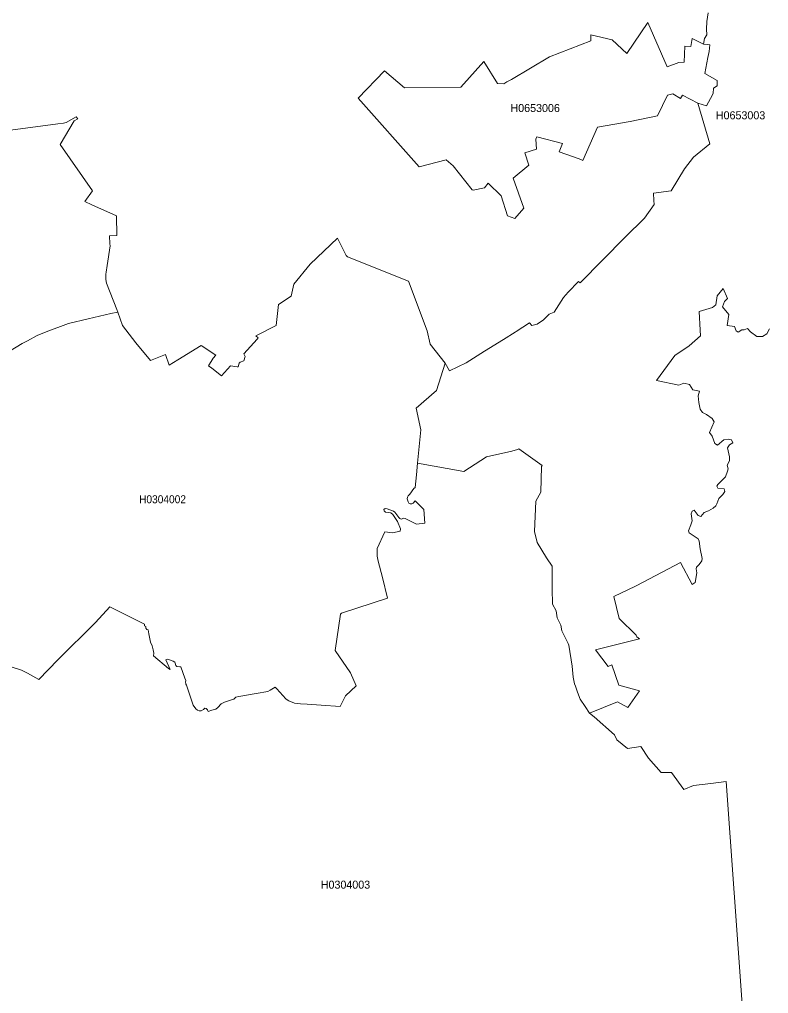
# Model space of a CAD drawing. Extents: x 369010 to 739155, y 6377141 to 6616555.
# Drawn here: x 545403 to 554762, y 6569293 to 6581459 of the extents above; entities that cross this region are included whole.
import ezdxf
from ezdxf.enums import TextEntityAlignment as Align

# ---------------------------------------------------------------- set-up
doc = ezdxf.new("R2010")
doc.units = 0
doc.header["$LTSCALE"] = 40
doc.layers.add('1', color=7, linetype='Continuous', lineweight=13)
doc.layers.add('2', color=7, linetype='Continuous')

msp = doc.modelspace()

# ---------------------------------------------------------------- linework, layer by layer
at = {"layer": '1'}
for points in [[(552624.97, 6580115.75), (552440.77, 6579697.36), (552394.26, 6579718.05), (552145.68, 6579805.1), (552187.71, 6579907.88), (551865.64, 6579993.78), (551855.05, 6579964.81), (551864.32, 6579838.2), (551718.18, 6579794.67), (551767.83, 6579638.11), (551569.06, 6579477.24), (551704.61, 6579100.38), (551591.73, 6578973.28), (551501.37, 6579007.21), (551420.11, 6579256.95), (551259.24, 6579413.85), (551214.88, 6579355.43), (551072.38, 6579328.45), (551057.98, 6579331.1), (550821.97, 6579631.16), (550733.76, 6579704.97), (550395.14, 6579616.92), (549633.66, 6580477.21), (549963.17, 6580816.66), (550211.26, 6580606.8), (550918.96, 6580614.42), (551203.96, 6580935), (551374.76, 6580660.43), (551454.7, 6580653.97), (551493.59, 6580679.96), (551534.63, 6580699.32), (551552.18, 6580707.1), (552025.35, 6580993.59), (552540.24, 6581192.02), (552540.24, 6581268.32), (552806.7, 6581204.77), (552991.9, 6581035.46), (553253.72, 6581420.75), (553493.21, 6580865.98), (553642.16, 6580921.09), (553705.55, 6580925.4), (553714.49, 6581124.33), (553791.28, 6581120.03), (553809.32, 6581221.65), (553947.19, 6581151.97), (553959.93, 6581222.64), (553992.53, 6581267.99), (553985.42, 6581338.83), (553991.38, 6581434.49), (554006.44, 6581542.4)], [(554006.44, 6581542.4), (553991.38, 6581434.49), (553985.42, 6581338.83), (553992.53, 6581267.99), (553959.93, 6581222.64), (553947.19, 6581151.97), (554004.12, 6581147.17), (554029.61, 6581143.2), (554020.34, 6581059.62), (554002.96, 6580981.83), (553965.72, 6580782.07), (554120.47, 6580696.34), (554118.98, 6580628.48), (554075.45, 6580600.68), (554071.65, 6580533.48), (554034.74, 6580471.59), (553984.92, 6580380.06), (553877.51, 6580414.98), (554026.96, 6579905.89), (553825.04, 6579737.58), (553713.66, 6579594.08), (553544.52, 6579317.53), (553324.56, 6579287.9), (553327.21, 6579198.2), (553333, 6579148.38), (553211.36, 6578977.42), (552969.22, 6578741.9), (552407.01, 6578167.6), (552386.48, 6578186.97), (552256.4, 6578054.73), (552199.3, 6577984.56), (552082.45, 6577804.65), (552021.05, 6577777.35), (551950.22, 6577706.51), (551869.95, 6577651.4), (551803.08, 6577636.34), (551773.13, 6577670.43), (551609.11, 6577563.68), (551597.2, 6577554.41), (551452.21, 6577460.57), (551210.91, 6577315.76), (550983.18, 6577170.77), (550776.79, 6577071.14), (550719.53, 6577167.3), (550614.43, 6576825.7), (550357.07, 6576603.43), (550416.65, 6576332.33), (550375.61, 6575915.59), (550953.72, 6575814.47), (551238.55, 6575994.87), (551554.16, 6576067.19), (551627.15, 6576088.05), (551640.39, 6576095.83)], [(545099.18, 6580053.36), (545881.35, 6580153.82), (545952.35, 6580164.41), (545984.46, 6580171.03), (546109.91, 6580241.54), (546132.09, 6580218.2), (546085.58, 6580193.87), (545909.32, 6579897.95), (546314.8, 6579318.02), (546219.47, 6579184.3), (546305.87, 6579144.41), (546616.68, 6579005.55), (546620.99, 6578759.78), (546529.46, 6578755.81), (546532.61, 6578658.65), (546534.26, 6578631.02), (546498.68, 6578384.58), (546486.27, 6578301.33), (546481.8, 6578275.84), (546481.8, 6578213.12), (546488.91, 6578166.94), (546617.51, 6577837.92), (546630.09, 6577802.17), (546688.18, 6577638.16), (546856.33, 6577421.35), (547041.53, 6577199.41), (547228.22, 6577272.72), (547274.23, 6577140.82), (547382.97, 6577207.02), (547674.75, 6577388.74), (547856.97, 6577266.1), (547821.88, 6577230.36), (547764.95, 6577132.54), (547804.17, 6577104.41), (547927.81, 6577007.75), (548038.53, 6577133.7), (548124.59, 6577119.3), (548136.84, 6577118.81), (548146.77, 6577164.65), (548159.51, 6577177.23), (548207.51, 6577196.59), (548222.4, 6577250.71), (548206.68, 6577281.66), (548371.69, 6577464.38), (548385.42, 6577483.74), (548355.63, 6577506.91), (548610.51, 6577637.83), (548637.16, 6577900.32), (548797.69, 6578004.58), (548831.13, 6578151.88), (549036.19, 6578401.13), (549374.64, 6578728.17), (549485.2, 6578509.2), (549499.6, 6578495.96), (550263.89, 6578190.61), (550496.26, 6577568.98), (550534.66, 6577401.65), (550719.53, 6577167.3), (550776.79, 6577071.14), (550983.18, 6577170.77), (551210.91, 6577315.76), (551452.21, 6577460.57), (551597.2, 6577554.41), (551609.11, 6577563.68), (551773.13, 6577670.43), (551803.08, 6577636.34), (551869.95, 6577651.4), (551950.22, 6577706.51), (552021.05, 6577777.35), (552082.45, 6577804.65), (552199.3, 6577984.56), (552256.4, 6578054.73), (552386.48, 6578186.97), (552407.01, 6578167.6), (552969.22, 6578741.9), (553211.36, 6578977.42), (553333, 6579148.38), (553327.21, 6579198.2), (553324.56, 6579287.9), (553544.52, 6579317.53), (553713.66, 6579594.08), (553825.04, 6579737.58), (554026.96, 6579905.89), (553877.51, 6580414.98), (553687.34, 6580514.62), (553660.37, 6580472.25), (553565.37, 6580531.5), (553497.68, 6580514.62), (553375.7, 6580256.26), (553031.78, 6580183.94), (552624.97, 6580115.75)], [(545090.57, 6577205.2), (545435.98, 6577413.57), (545503.34, 6577446.5), (545622.5, 6577512.71), (545736.2, 6577557.72), (546016.4, 6577660.83), (546260.52, 6577721.9), (546545.52, 6577787.77), (546630.09, 6577802.17), (546617.51, 6577837.92), (546488.91, 6578166.94), (546481.8, 6578213.12), (546481.8, 6578275.84), (546486.27, 6578301.33), (546498.68, 6578384.58), (546534.26, 6578631.02), (546532.61, 6578658.65), (546529.46, 6578755.81), (546620.99, 6578759.78), (546616.68, 6579005.55), (546305.87, 6579144.41), (546219.47, 6579184.3), (546314.8, 6579318.02), (545909.32, 6579897.95), (546085.58, 6580193.87), (546132.09, 6580218.2), (546109.91, 6580241.54), (545984.46, 6580171.03), (545952.35, 6580164.41), (545881.35, 6580153.82), (545099.18, 6580053.36)], [(548142.13, 6573003.55), (548360.27, 6573038.8), (548504.59, 6573064.45), (548534.54, 6573080.51), (548595.61, 6573120.73), (548618.62, 6573097.39), (548730, 6572974.42), (548734.97, 6572968.79), (548766.25, 6572947.77), (548838.41, 6572919.64), (548914.71, 6572910.37), (548998.29, 6572905.07), (549170.41, 6572895.14), (549407.41, 6572879.92), (549474.61, 6573011.16), (549609.49, 6573136.94), (549537.83, 6573298.97), (549348.99, 6573577.52), (549411.71, 6574031), (549426.94, 6574043.74), (550001.9, 6574230.1), (549938.68, 6574487.62), (549883.4, 6574694.17), (549871.32, 6574755.91), (549872.31, 6574852.72), (549968.14, 6575060.93), (550062.15, 6575048.02), (550158.8, 6575069.2), (550162.61, 6575097.84), (550127.52, 6575188.2), (550067.61, 6575274.76), (550042.78, 6575295.12), (549976.41, 6575306.21), (549960.69, 6575322.76), (549957.05, 6575337.49), (549971.78, 6575350.4), (549996.61, 6575345.76), (550074.06, 6575319.12), (550094.25, 6575307.03), (550144.07, 6575237.85), (550155.16, 6575224.12), (550170.88, 6575218.49), (550203.15, 6575228.75), (550220.86, 6575224.28), (550362.7, 6575153.28), (550466.31, 6575169), (550454.39, 6575337.98), (550346.98, 6575447.22), (550322.48, 6575418.91), (550305.6, 6575410.8), (550286.07, 6575410.14), (550269.19, 6575419.58), (550258.43, 6575433.48), (550247.84, 6575471.71), (550250.99, 6575491.9), (550259.76, 6575510.11), (550269.85, 6575520.2), (550279.12, 6575531.46), (550328.77, 6575599.31), (550347.64, 6575612.55), (550362.2, 6575770.94), (550375.61, 6575915.59), (550416.65, 6576332.33), (550357.07, 6576603.43), (550614.43, 6576825.7), (550719.53, 6577167.3), (550534.66, 6577401.65), (550496.26, 6577568.98), (550263.89, 6578190.61), (549499.6, 6578495.96), (549485.2, 6578509.2), (549374.64, 6578728.17), (549036.19, 6578401.13), (548831.13, 6578151.88), (548797.69, 6578004.58), (548637.16, 6577900.32), (548610.51, 6577637.83), (548355.63, 6577506.91), (548385.42, 6577483.74), (548371.69, 6577464.38), (548206.68, 6577281.66), (548222.4, 6577250.71), (548207.51, 6577196.59), (548159.51, 6577177.23), (548146.77, 6577164.65), (548136.84, 6577118.81), (548124.59, 6577119.3), (548038.53, 6577133.7), (547927.81, 6577007.75), (547804.17, 6577104.41), (547764.95, 6577132.54), (547821.88, 6577230.36), (547856.97, 6577266.1), (547674.75, 6577388.74), (547382.97, 6577207.02), (547274.23, 6577140.82), (547228.22, 6577272.72), (547041.53, 6577199.41), (546856.33, 6577421.35)], [(554773.22, 6577595.79), (554738.96, 6577532.57), (554685, 6577498.31), (554614.5, 6577499.46), (554534.23, 6577556.07), (554497.32, 6577598.27), (554459.09, 6577583.87), (554427.64, 6577583.87), (554384.12, 6577552.1), (554359.13, 6577570.63), (554335.13, 6577625.08), (554243.77, 6577636.01), (554267.27, 6577774.2), (554184.85, 6577870.86), (554211.33, 6577934.41), (554249.73, 6577973.14), (554193.62, 6578097.43), (554119.97, 6578006.24), (554105.24, 6577893.03), (554061.05, 6577862.58), (553893.07, 6577810.12), (553907.8, 6577578.08), (553910.78, 6577506.25), (553769.27, 6577381.79), (553592.51, 6577263.13), (553362.63, 6576950.82), (553642.49, 6576890.08), (553704.39, 6576917.72), (553775.23, 6576901.17), (553816.44, 6576834.8), (553898.86, 6576816.93), (553880.49, 6576756.35), (553891.91, 6576675.92), (553895.05, 6576654.9), (553909.45, 6576592.83), (553937.09, 6576551.95), (553988.56, 6576525.64), (554059.23, 6576474), (554084.22, 6576434.45), (554023.65, 6576298.57), (554056.58, 6576255.04), (554092.17, 6576162.85), (554122.45, 6576141.01), (554204.21, 6576208.2), (554255.52, 6576218.79), (554300.21, 6576209.53), (554316.09, 6576169.97), (554273.89, 6576144.98), (554247.25, 6576107.74), (554272.24, 6575994.37), (554272.73, 6575945.55), (554245.09, 6575890.27), (554255.69, 6575845.42), (554250.39, 6575816.45), (554225.4, 6575746.45), (554127.92, 6575651.61), (554116.99, 6575630.59), (554130.23, 6575604.11), (554206.53, 6575595.01), (554215.8, 6575564.56), (554189.48, 6575527.65), (554140.66, 6575477.67), (554116.99, 6575408.98), (554101.1, 6575384.99), (554068.17, 6575353.37), (554012.73, 6575323.09), (553956.12, 6575301.9), (553916.73, 6575250.6), (553883.8, 6575263.67), (553832.82, 6575330.04), (553806.51, 6575316.8), (553796.08, 6575283.86), (553809.16, 6575196.81), (553792.11, 6575146.83), (553760.17, 6575071.52), (553769.27, 6575045.04), (553882.64, 6574973.87), (553895.71, 6574944.91), (553907.63, 6574846.44), (553932.62, 6574726.45), (553928.65, 6574698.81), (553895.71, 6574651.31), (553862.78, 6574618.37), (553859.47, 6574598.84), (553867.41, 6574548.69), (553846.23, 6574426.06), (553809.49, 6574401.06), (553659.71, 6574674.64), (553114.04, 6574388.98), (553098.48, 6574381.2), (552830.03, 6574250.95), (552896.07, 6573978.37), (553109.07, 6573770.16), (553117.02, 6573746.33), (553148.63, 6573723.99)], [(553704.39, 6576917.72), (553642.49, 6576890.08), (553362.63, 6576950.82), (553592.51, 6577263.13), (553769.27, 6577381.79), (553910.78, 6577506.25), (553907.8, 6577578.08), (553893.07, 6577810.12), (554061.05, 6577862.58), (554105.24, 6577893.03), (554119.97, 6578006.24), (554193.62, 6578097.43), (554249.73, 6577973.14), (554211.33, 6577934.41), (554184.85, 6577870.86), (554267.27, 6577774.2), (554243.77, 6577636.01), (554335.13, 6577625.08), (554359.13, 6577570.63), (554384.12, 6577552.1), (554427.64, 6577583.87), (554459.09, 6577583.87), (554497.32, 6577598.27), (554534.23, 6577556.07), (554614.5, 6577499.46), (554685, 6577498.31), (554738.96, 6577532.57), (554773.22, 6577595.79)], [(546630.09, 6577802.17), (546545.52, 6577787.77), (546260.52, 6577721.9), (546016.4, 6577660.83), (545736.2, 6577557.72), (545622.5, 6577512.71), (545503.34, 6577446.5), (545435.98, 6577413.57), (545090.57, 6577205.2)], [(546856.33, 6577421.35), (546688.18, 6577638.16), (546630.09, 6577802.17)], [(551640.39, 6576095.83), (551931.84, 6575887.79), (551925.22, 6575875.21), (551915.13, 6575553.47), (551854.72, 6575443.57), (551836.51, 6575063.91), (551872.76, 6574925.88), (551988.94, 6574734.39), (552059.78, 6574631.12), (552060.11, 6574347.94), (552062.59, 6574154.79), (552106.62, 6574074.03), (552120.35, 6573987.14), (552167.19, 6573891.81), (552180.43, 6573824.78), (552257.39, 6573664.41), (552265.67, 6573645.21), (552309.36, 6573380.57), (552318.96, 6573245.68), (552336.5, 6573162.1), (552349.08, 6573131.32), (552375.56, 6573057.83), (552408.66, 6572968.96), (552469.73, 6572876.77), (552523.52, 6572794.35), (552876.21, 6572936.19), (553002.99, 6572867.17), (553150.28, 6573074.38), (552890.94, 6573146.21), (552805.71, 6573396.46), (552758.87, 6573379.24), (552599.49, 6573584.96), (553148.63, 6573723.99), (553117.02, 6573746.33), (553109.07, 6573770.16), (552896.07, 6573978.37), (552830.03, 6574250.95), (553098.48, 6574381.2), (553114.04, 6574388.98), (553659.71, 6574674.64), (553809.49, 6574401.06), (553846.23, 6574426.06), (553867.41, 6574548.69), (553859.47, 6574598.84), (553862.78, 6574618.37), (553895.71, 6574651.31), (553928.65, 6574698.81), (553932.62, 6574726.45), (553907.63, 6574846.44), (553895.71, 6574944.91), (553882.64, 6574973.87), (553769.27, 6575045.04), (553760.17, 6575071.52), (553792.11, 6575146.83), (553809.16, 6575196.81), (553796.08, 6575283.86), (553806.51, 6575316.8), (553832.82, 6575330.04), (553883.8, 6575263.67), (553916.73, 6575250.6), (553956.12, 6575301.9), (554012.73, 6575323.09), (554068.17, 6575353.37), (554101.1, 6575384.99), (554116.99, 6575408.98), (554140.66, 6575477.67), (554189.48, 6575527.65), (554215.8, 6575564.56), (554206.53, 6575595.01), (554130.23, 6575604.11), (554116.99, 6575630.59), (554127.92, 6575651.61), (554225.4, 6575746.45), (554250.39, 6575816.45), (554255.69, 6575845.42), (554245.09, 6575890.27), (554272.73, 6575945.55), (554272.24, 6575994.37), (554247.25, 6576107.74), (554273.89, 6576144.98), (554316.09, 6576169.97), (554300.21, 6576209.53), (554255.52, 6576218.79), (554204.21, 6576208.2), (554122.45, 6576141.01), (554092.17, 6576162.85), (554056.58, 6576255.04), (554023.65, 6576298.57), (554084.22, 6576434.45), (554059.23, 6576474), (553988.56, 6576525.64), (553937.09, 6576551.95), (553909.45, 6576592.83), (553895.05, 6576654.9), (553891.91, 6576675.92), (553880.49, 6576756.35), (553898.86, 6576816.93), (553816.44, 6576834.8), (553775.23, 6576901.17), (553704.39, 6576917.72)], [(551925.22, 6575875.21), (551931.84, 6575887.79), (551640.39, 6576095.83), (551627.15, 6576088.05), (551554.16, 6576067.19), (551238.55, 6575994.87), (550953.72, 6575814.47), (550375.61, 6575915.59)], [(550375.61, 6575915.59), (550362.2, 6575770.94), (550347.64, 6575612.55), (550328.77, 6575599.31), (550279.12, 6575531.46), (550269.85, 6575520.2), (550259.76, 6575510.11), (550250.99, 6575491.9), (550247.84, 6575471.71), (550258.43, 6575433.48), (550269.19, 6575419.58), (550286.07, 6575410.14), (550305.6, 6575410.8), (550322.48, 6575418.91), (550346.98, 6575447.22), (550454.39, 6575337.98), (550466.31, 6575169), (550362.7, 6575153.28), (550220.86, 6575224.28), (550203.15, 6575228.75), (550170.88, 6575218.49), (550155.16, 6575224.12), (550144.07, 6575237.85), (550094.25, 6575307.03), (550074.06, 6575319.12), (549996.61, 6575345.76), (549971.78, 6575350.4), (549957.05, 6575337.49), (549960.69, 6575322.76), (549976.41, 6575306.21), (550042.78, 6575295.12), (550067.61, 6575274.76), (550127.52, 6575188.2), (550162.61, 6575097.84), (550158.8, 6575069.2), (550062.15, 6575048.02), (549968.14, 6575060.93), (549872.31, 6574852.72), (549871.32, 6574755.91), (549883.4, 6574694.17), (549938.68, 6574487.62), (550001.9, 6574230.1), (549426.94, 6574043.74), (549411.71, 6574031), (549348.99, 6573577.52), (549537.83, 6573298.97), (549609.49, 6573136.94), (549474.61, 6573011.16), (549407.41, 6572879.92), (549170.41, 6572895.14), (548998.29, 6572905.07), (548914.71, 6572910.37), (548838.41, 6572919.64), (548766.25, 6572947.77), (548734.97, 6572968.79), (548730, 6572974.42), (548618.62, 6573097.39), (548595.61, 6573120.73), (548534.54, 6573080.51), (548504.59, 6573064.45), (548360.27, 6573038.8), (548142.13, 6573003.55), (548105.72, 6572992.79), (548079.57, 6572970.78), (548040.02, 6572955.88), (547963.06, 6572933.38), (547921.35, 6572910.87), (547881.8, 6572866.01), (547855.15, 6572846.65), (547807.98, 6572830.6), (547761.14, 6572817.19), (547753.2, 6572835.4), (547737.31, 6572851.45), (547717.78, 6572855.75), (547701.73, 6572842.51), (547673.43, 6572824.8), (547648.6, 6572824.8), (547625.6, 6572831.92), (547607.06, 6572849.63), (547574.29, 6572892.99), (547491.04, 6573144.56), (547480.28, 6573156.14), (547479.12, 6573159.95), (547479.29, 6573163.59), (547477.8, 6573183.12), (547481.11, 6573200.99), (547469.86, 6573233.1), (547419.21, 6573374.11), (547404.48, 6573372.29), (547369.73, 6573377.59), (547358.14, 6573391.82), (547348.05, 6573419.46), (547344.57, 6573433.53), (547322.06, 6573442.96), (547265.62, 6573466.13), (547248.08, 6573469.11), (547230.21, 6573459.68), (547286.81, 6573339.36), (547265.62, 6573352.93), (547075.63, 6573510.65)], [(554431.62, 6569161.7), (554233.84, 6571941.01), (554041.52, 6571917.35), (553824.71, 6571891.2), (553704.39, 6571841.21), (553550.97, 6572054.71), (553421.88, 6572053.06), (553261.17, 6572234.12), (553167.17, 6572379.76), (552999.34, 6572351.46), (552866.61, 6572462.68), (552837.48, 6572522.1), (552582.27, 6572748.67), (552523.52, 6572794.35), (552469.73, 6572876.77), (552408.66, 6572968.96), (552375.56, 6573057.83), (552349.08, 6573131.32), (552336.5, 6573162.1), (552318.96, 6573245.68), (552309.36, 6573380.57), (552265.67, 6573645.21), (552257.39, 6573664.41), (552180.43, 6573824.78), (552167.19, 6573891.81), (552120.35, 6573987.14), (552106.62, 6574074.03), (552062.59, 6574154.79), (552060.11, 6574347.94), (552059.78, 6574631.12), (551988.94, 6574734.39), (551872.76, 6574925.88), (551836.51, 6575063.91), (551854.72, 6575443.57), (551915.13, 6575553.47), (551925.22, 6575875.21)], [(547075.63, 6573510.65), (547083.07, 6573543.75), (547071.32, 6573586.62), (547060.73, 6573636.77), (547040.37, 6573679.63), (547019.02, 6573784.4), (547012.57, 6573836.86), (546995.52, 6573839.01), (546981.62, 6573855.07), (546979.47, 6573876.42), (546966.56, 6573885.02), (546964.08, 6573906.04), (546790.13, 6573993.26), (546532.28, 6574121.36), (546352.21, 6573928.72), (545882.18, 6573461.33), (545643.69, 6573214.4), (545501.85, 6573296.16), (545429.19, 6573329.92), (545022.38, 6573462.33)], [(545022.38, 6573462.33), (545429.19, 6573329.92), (545501.85, 6573296.16), (545643.69, 6573214.4), (545882.18, 6573461.33), (546352.21, 6573928.72), (546532.28, 6574121.36), (546790.13, 6573993.26), (546964.08, 6573906.04), (546966.56, 6573885.02), (546979.47, 6573876.42), (546981.62, 6573855.07), (546995.52, 6573839.01), (547012.57, 6573836.86), (547019.02, 6573784.4), (547040.37, 6573679.63), (547060.73, 6573636.77), (547071.32, 6573586.62), (547083.07, 6573543.75), (547075.63, 6573510.65), (547265.62, 6573352.93), (547286.81, 6573339.36), (547230.21, 6573459.68), (547248.08, 6573469.11), (547265.62, 6573466.13), (547322.06, 6573442.96), (547344.57, 6573433.53), (547348.05, 6573419.46), (547358.14, 6573391.82), (547369.73, 6573377.59), (547404.48, 6573372.29), (547419.21, 6573374.11), (547469.86, 6573233.1), (547481.11, 6573200.99), (547477.8, 6573183.12), (547479.29, 6573163.59), (547479.12, 6573159.95), (547480.28, 6573156.14), (547491.04, 6573144.56), (547574.29, 6572892.99), (547607.06, 6572849.63), (547625.6, 6572831.92), (547648.6, 6572824.8), (547673.43, 6572824.8), (547701.73, 6572842.51), (547717.78, 6572855.75), (547737.31, 6572851.45), (547753.2, 6572835.4), (547761.14, 6572817.19), (547807.98, 6572830.6), (547855.15, 6572846.65), (547881.8, 6572866.01), (547921.35, 6572910.87), (547963.06, 6572933.38), (548040.02, 6572955.88), (548079.57, 6572970.78), (548105.72, 6572992.79), (548142.13, 6573003.55)], [(553148.63, 6573723.99), (552599.49, 6573584.96), (552758.87, 6573379.24), (552805.71, 6573396.46), (552890.94, 6573146.21), (553150.28, 6573074.38), (553002.99, 6572867.17), (552876.21, 6572936.19), (552523.52, 6572794.35), (552582.27, 6572748.67), (552837.48, 6572522.1), (552866.61, 6572462.68), (552999.34, 6572351.46), (553167.17, 6572379.76), (553261.17, 6572234.12), (553421.88, 6572053.06), (553550.97, 6572054.71), (553704.39, 6571841.21), (553824.71, 6571891.2), (554041.52, 6571917.35), (554233.84, 6571941.01), (554431.62, 6569161.7)]]:
    msp.add_lwpolyline(points, dxfattribs=at)
msp.add_lwpolyline([(552540.24, 6581268.32), (552540.24, 6581192.02), (552025.35, 6580993.59), (551552.18, 6580707.1), (551534.63, 6580699.32), (551493.59, 6580679.96), (551454.7, 6580653.97), (551374.76, 6580660.43), (551203.96, 6580935), (550918.96, 6580614.42), (550211.26, 6580606.8), (549963.17, 6580816.66), (549633.66, 6580477.21), (550395.14, 6579616.92), (550733.76, 6579704.97), (550821.97, 6579631.16), (551057.98, 6579331.1), (551072.38, 6579328.45), (551214.88, 6579355.43), (551259.24, 6579413.85), (551420.11, 6579256.95), (551501.37, 6579007.21), (551591.73, 6578973.28), (551704.61, 6579100.38), (551569.06, 6579477.24), (551767.83, 6579638.11), (551718.18, 6579794.67), (551864.32, 6579838.2), (551855.05, 6579964.81), (551865.64, 6579993.78), (552187.71, 6579907.88), (552145.68, 6579805.1), (552394.26, 6579718.05), (552440.77, 6579697.36), (552624.97, 6580115.75), (553031.78, 6580183.94), (553375.7, 6580256.26), (553497.68, 6580514.62), (553565.37, 6580531.5), (553660.37, 6580472.25), (553687.34, 6580514.62), (553877.51, 6580414.98), (553984.92, 6580380.06), (554034.74, 6580471.59), (554071.65, 6580533.48), (554075.45, 6580600.68), (554118.98, 6580628.48), (554120.47, 6580696.34), (553965.72, 6580782.07), (554002.96, 6580981.83), (554020.34, 6581059.62), (554029.61, 6581143.2), (554004.12, 6581147.17), (553947.19, 6581151.97), (553809.32, 6581221.65), (553791.28, 6581120.03), (553714.49, 6581124.33), (553705.55, 6580925.4), (553642.16, 6580921.09), (553493.21, 6580865.98), (553253.72, 6581420.75), (552991.9, 6581035.46), (552806.7, 6581204.77)], close=True, dxfattribs=at)

# ---------------------------------------------------------------- texts
at = {"layer": '2'}
for s, p in [('H0653006', (551846.03, 6580302.78)), ('H0653003', (554412.03, 6580212.1)), ('H0304003', (549475.85, 6570602.86))]:
    msp.add_text(s, height=100, dxfattribs=at).set_placement(p, align=Align.CENTER)
at = {"layer": '2', "width": 0.95}
msp.add_text('H0304002', height=100, dxfattribs=at).set_placement((547189.94, 6575416.36), align=Align.CENTER)

doc.saveas('drawing.dxf')
